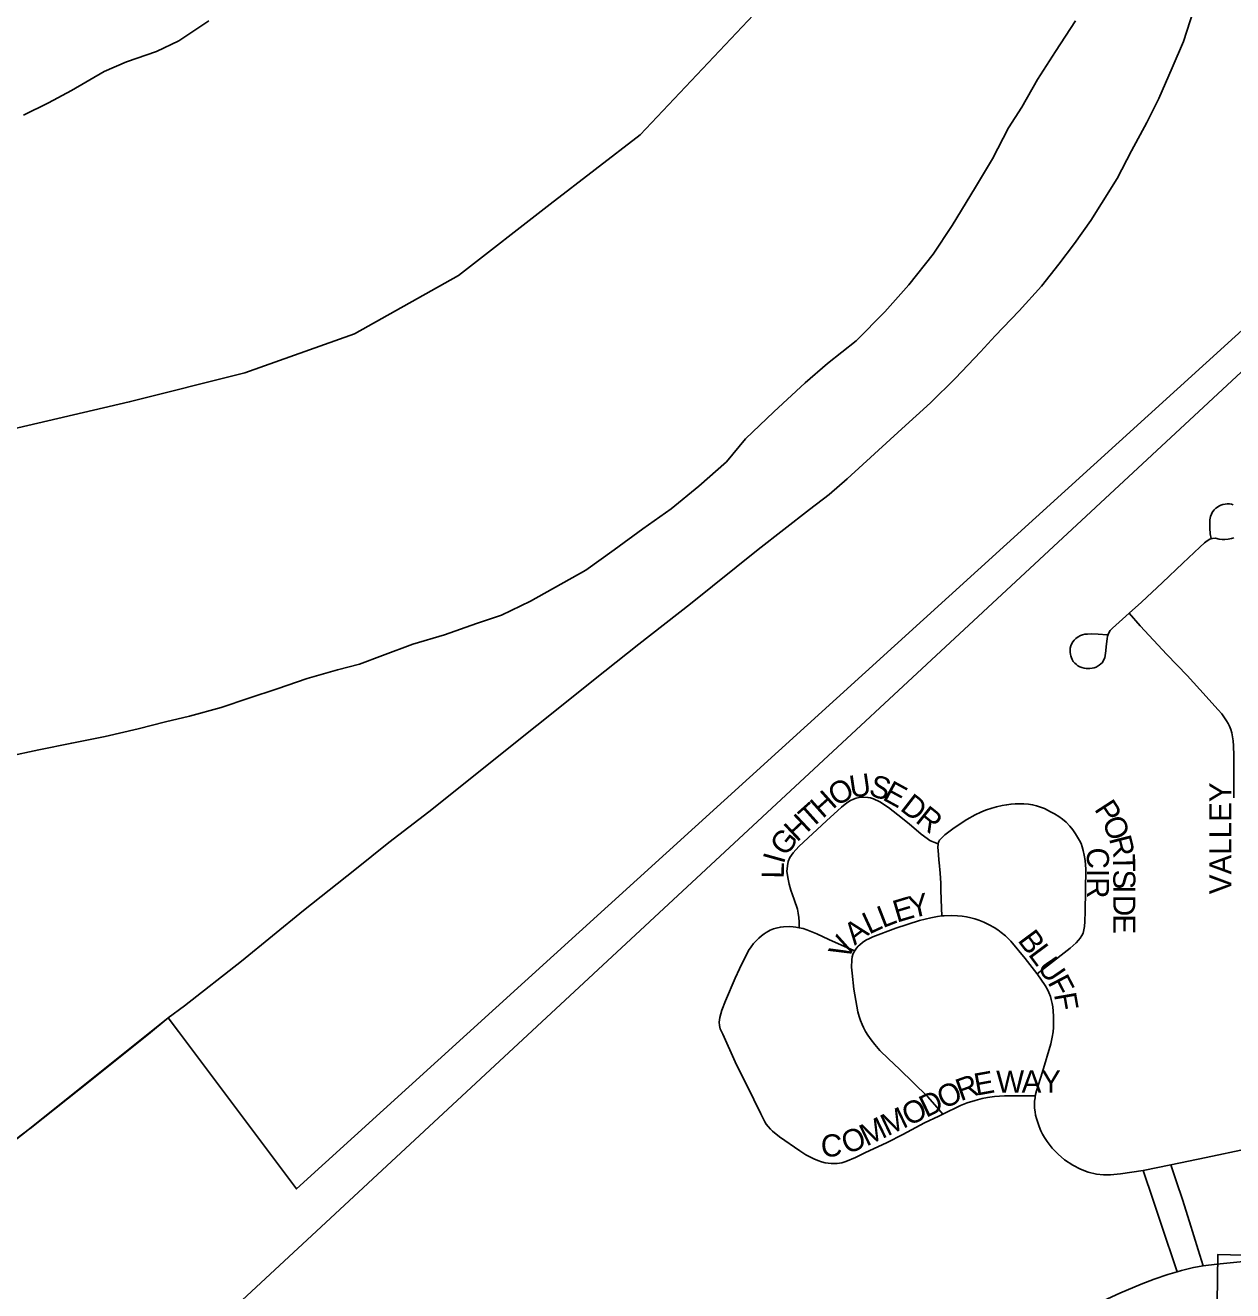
# Model space of a CAD drawing. Extents: x 1443599 to 1910620, y 1028088 to 1361369.
# Drawn here: x 1662843 to 1665572, y 1300594 to 1303454 of the extents above; entities that cross this region are included whole.
import ezdxf

# ---------------------------------------------------------------- set-up
doc = ezdxf.new("R2010")
doc.units = 0
for name, color, linetype in [('GM_X_Adjacent_County', 7, 'Continuous'), ('GM_X_City_Street', 7, 'Continuous'), ('GM_X_City_Street_Text', 7, 'Continuous'), ('GM_X_Corporation', 7, 'Continuous'), ('GM_X_County', 7, 'Continuous'), ('GM_X_Major_River', 7, 'Continuous'), ('GM_X_Rail_Line', 7, 'Continuous'), ('GM_X_Section', 7, 'Continuous'), ('GM_X_State_Route', 7, 'Continuous'), ('GM_X_Township', 7, 'Continuous')]:
    doc.layers.add(name, color=color, linetype=linetype)

msp = doc.modelspace()

# ---------------------------------------------------------------- linework, layer by layer
at = {"layer": 'GM_X_Adjacent_County'}
msp.add_lwpolyline([(1665535.6, 1306327.3), (1665474.8, 1306259.5), (1665414.1, 1306156.9), (1665194.3, 1305857.7), (1664993.4, 1305608.3), (1664931.9, 1305420.7), (1664913.5, 1305186), (1664937.1, 1304946.7), (1664941.7, 1304657.4), (1664850.5, 1304163.1), (1664708, 1303820.3), (1664501.6, 1303490.6), (1664232.1, 1303206.3), (1664028.9, 1303049.3), (1663821.7, 1302888.4), (1663587, 1302756.1), (1663339.1, 1302668.2), (1663077.6, 1302602.6), (1662790, 1302535.5)], dxfattribs=at)
at = {"layer": 'GM_X_City_Street'}
for points in [[(1665572.8, 1302370.2), (1665568.9, 1302371.3), (1665564.5, 1302372.1), (1665559.3, 1302372.2), (1665555, 1302371.7), (1665549.3, 1302370.5), (1665545.2, 1302369.3), (1665540.7, 1302367.2), (1665537.2, 1302364.8), (1665533.9, 1302362.2), (1665530, 1302358.7), (1665527.2, 1302355.2), (1665525.5, 1302352.4), (1665523.5, 1302349.1), (1665521.8, 1302344), (1665520.9, 1302340), (1665520.3, 1302335.9), (1665519.8, 1302328.1), (1665520.1, 1302317.2), (1665521.2, 1302304.4), (1665522.9, 1302294.2)], [(1665337.5, 1302124.8), (1665365.4, 1302149.7), (1665413.1, 1302194.8), (1665459.1, 1302238.1), (1665497.3, 1302274.1), (1665507.8, 1302283.8), (1665513.7, 1302288.3), (1665520.3, 1302292.2), (1665525.9, 1302293.9), (1665532.9, 1302294.4), (1665540.9, 1302292.7), (1665547.7, 1302292), (1665554, 1302291.7), (1665561.8, 1302292.5), (1665568.9, 1302293.6), (1665574.6, 1302295.3)], [(1665288.3, 1302076.1), (1665267.9, 1302077.8), (1665253, 1302078.8), (1665243.3, 1302078), (1665237.3, 1302077.4), (1665232.5, 1302076.1), (1665227.7, 1302074.6), (1665222.5, 1302071.6), (1665217.1, 1302067.8), (1665213.4, 1302064.3), (1665210.1, 1302060.4), (1665207.3, 1302055), (1665205.8, 1302051.1), (1665204.7, 1302046.1), (1665204.5, 1302041.3), (1665204.5, 1302036.8), (1665205.2, 1302032), (1665206, 1302028.6), (1665207.3, 1302024.6), (1665208.6, 1302020.8), (1665211.4, 1302016.1), (1665214.6, 1302012.5), (1665218.4, 1302009), (1665221.9, 1302006.5), (1665226.4, 1302004), (1665230.9, 1302002.4), (1665235.8, 1302000.9), (1665240.5, 1302000.3), (1665245.3, 1302000.1), (1665248.8, 1302000.2), (1665254, 1302000.7), (1665258.3, 1302001.6), (1665262.8, 1302003.4), (1665265.7, 1302004.8), (1665270.3, 1302007.9), (1665273.5, 1302010.5), (1665276.4, 1302013.3), (1665279.2, 1302017), (1665280.7, 1302020.1), (1665282.5, 1302024.6), (1665283.8, 1302029.7), (1665285, 1302040.3), (1665286.1, 1302050), (1665287.8, 1302067), (1665289, 1302073.1), (1665290, 1302077), (1665291.6, 1302080.5), (1665295, 1302085.7), (1665300.1, 1302091.6), (1665337.5, 1302124.8)], [(1665574.6, 1301708.1), (1665574.4, 1301722), (1665574.2, 1301803.8), (1665573.5, 1301825), (1665573, 1301836.5), (1665571.7, 1301845.6), (1665570, 1301855), (1665567.8, 1301862.1), (1665564.5, 1301869.7), (1665561.6, 1301875.5), (1665557.6, 1301882.1), (1665553.2, 1301888.9), (1665546.9, 1301898), (1665539.3, 1301906.5), (1665497.3, 1301952.7), (1665468.5, 1301984), (1665422.9, 1302031.4), (1665362.9, 1302096.9), (1665337.5, 1302124.8)], [(1664592.1, 1301414.4), (1664591.6, 1301427.9), (1664591, 1301437.8), (1664589.6, 1301447), (1664587.7, 1301456.3), (1664580.6, 1301478), (1664573.2, 1301499), (1664569.4, 1301512.6), (1664566.7, 1301523.8), (1664564.3, 1301541.1), (1664565.1, 1301554.2), (1664567, 1301563.8), (1664571, 1301572.7), (1664578.4, 1301583.5), (1664591.4, 1301598.2), (1664653.7, 1301656.2), (1664687.6, 1301687), (1664699.3, 1301696.6), (1664707.8, 1301701.6), (1664714.9, 1301704.8), (1664721, 1301707), (1664727.6, 1301708.4), (1664737.3, 1301709.5), (1664747.1, 1301708.9), (1664753, 1301707.5), (1664759.6, 1301705.3), (1664774.3, 1301698.7), (1664793.6, 1301686.1), (1664814.5, 1301669.8), (1664840.2, 1301648.9), (1664867.8, 1301625.8), (1664881.3, 1301616), (1664887.5, 1301611.8), (1664892.6, 1301609.1), (1664896.3, 1301607.5), (1664905.9, 1301603.7)], [(1664905.9, 1301603.7), (1664906.6, 1301606.6), (1664907.8, 1301609.5), (1664909.4, 1301612), (1664911.4, 1301614.7), (1664920.8, 1301623.9), (1664939.1, 1301637.8), (1664955.4, 1301649.2), (1664970.8, 1301658.9), (1664989.4, 1301669.2), (1665002.2, 1301675.2), (1665012.9, 1301679.7), (1665027.3, 1301684.3), (1665038.1, 1301687.2), (1665050.4, 1301690.3), (1665060.6, 1301692), (1665070.9, 1301693.8), (1665080.2, 1301694.3), (1665090.9, 1301694.6), (1665099.9, 1301694.3), (1665110.4, 1301693.5), (1665119.5, 1301692.1), (1665128.6, 1301690.1), (1665135.3, 1301687.8), (1665146.3, 1301683.5), (1665153.5, 1301680.1), (1665160.3, 1301676.4), (1665168.8, 1301671.8), (1665178.9, 1301665.6), (1665187.4, 1301659.3), (1665195.4, 1301652.7), (1665203.4, 1301644.1), (1665210.5, 1301635.3), (1665216.6, 1301626.5), (1665221.1, 1301619.3), (1665225.7, 1301611.6), (1665229.1, 1301604.4), (1665231.7, 1301596.8), (1665234, 1301588.8), (1665236.3, 1301578.5), (1665238, 1301566.1), (1665239.5, 1301546.4), (1665238.5, 1301451.1), (1665237.6, 1301428.1), (1665236.9, 1301417.3), (1665235.2, 1301409.3), (1665233.5, 1301402.4), (1665230.9, 1301396.4), (1665227.2, 1301390.5), (1665223.5, 1301385.9), (1665218.1, 1301380.2), (1665211.4, 1301374), (1665204.1, 1301367.9), (1665153.3, 1301328.5), (1665129.5, 1301310)], [(1664914.6, 1301440.9), (1664913.9, 1301458.3), (1664912.4, 1301499.5), (1664912, 1301508.9), (1664911.8, 1301515.1), (1664910.4, 1301537.9), (1664908.6, 1301561.8), (1664907.9, 1301567.1), (1664906.6, 1301580.1), (1664905.2, 1301596.5), (1664905.8, 1301603), (1664905.9, 1301603.7)], [(1664717.6, 1301362.3), (1664718.3, 1301363.4), (1664721.6, 1301368), (1664725.4, 1301372.6), (1664729.1, 1301375.8), (1664734.8, 1301380.6), (1664742.8, 1301385.9), (1664750.6, 1301390.1), (1664758, 1301394), (1664810.5, 1301413.4), (1664863.8, 1301430.5), (1664889.7, 1301436.6), (1664904.5, 1301439.6), (1664914.6, 1301440.9)], [(1664914.6, 1301440.9), (1664919.3, 1301441.5), (1664936.3, 1301442.1), (1664949.4, 1301441.5), (1664960.1, 1301440.6), (1664969.9, 1301439), (1664979.6, 1301436.7), (1664989, 1301434.3), (1664998, 1301431.4), (1665009.3, 1301426.9), (1665021.1, 1301421), (1665032.5, 1301414.7), (1665040.7, 1301409.2), (1665048.8, 1301403.6), (1665058.1, 1301396.2), (1665065.8, 1301388.8), (1665070.6, 1301383.7), (1665102.7, 1301344.6), (1665129, 1301310.8), (1665129.5, 1301310)], [(1664592.1, 1301414.4), (1664584, 1301415.9), (1664577.9, 1301416.6), (1664570.3, 1301417.2), (1664556.4, 1301416.6), (1664549.3, 1301415.7), (1664539.6, 1301413.4), (1664534.1, 1301411.8), (1664526.5, 1301408.7), (1664522.4, 1301406.8), (1664517.4, 1301403.7), (1664512.6, 1301400.5), (1664506.4, 1301395.7), (1664500.4, 1301390.9), (1664493.8, 1301384.3), (1664488.7, 1301378.5), (1664483, 1301371.4), (1664477.3, 1301362.7), (1664456.8, 1301321.8), (1664447.3, 1301300.5), (1664425.2, 1301249.4), (1664416.7, 1301227.7), (1664412.3, 1301211.3), (1664411.1, 1301200.7), (1664411.6, 1301193.3), (1664413.6, 1301186.2), (1664419, 1301174), (1664447.3, 1301111.6), (1664489.4, 1301026.4), (1664504.9, 1300994), (1664514.1, 1300976), (1664517.3, 1300970.5), (1664521.9, 1300964.9), (1664526.9, 1300959), (1664531.5, 1300954.6), (1664547.1, 1300941.8), (1664593.1, 1300910), (1664607.1, 1300901.4), (1664618.7, 1300894.9), (1664625.1, 1300891.7), (1664634.1, 1300888.2), (1664642.5, 1300885.4), (1664650.3, 1300883.3), (1664657.2, 1300882.2), (1664664, 1300881.5), (1664671.1, 1300881.3), (1664677.9, 1300881.7), (1664688.2, 1300883.4), (1664697.6, 1300886.3), (1664718.9, 1300895.4), (1664740.4, 1300905.3), (1664791, 1300929.1), (1664826.3, 1300947.2), (1664875.1, 1300973.3), (1664907.3, 1300988.8), (1664916.4, 1300993.1)], [(1664717.6, 1301362.3), (1664694.6, 1301372.2), (1664659.2, 1301387.5), (1664631.4, 1301400.3), (1664616.6, 1301406.5), (1664609, 1301409.4), (1664600.6, 1301412.3), (1664592.1, 1301414.4)], [(1664916.4, 1300993.1), (1664898.2, 1301013.9), (1664881.6, 1301032.7), (1664818.8, 1301094.4), (1664793.4, 1301118.4), (1664774.3, 1301136.8), (1664763, 1301150.3), (1664754.6, 1301160.7), (1664747.2, 1301171.3), (1664741.4, 1301180), (1664736.9, 1301188.8), (1664734, 1301195.5), (1664730.3, 1301204.5), (1664727.5, 1301213.9), (1664724.8, 1301223.9), (1664715.2, 1301275.8), (1664711.3, 1301311.7), (1664710.5, 1301325), (1664711.1, 1301341.8), (1664712, 1301348.6), (1664713.3, 1301353.6), (1664715.7, 1301359.1), (1664717.6, 1301362.3)], [(1665129.5, 1301310), (1665147.9, 1301283.5), (1665152.9, 1301275), (1665156.5, 1301267.9), (1665159.7, 1301258.9), (1665161.7, 1301252.2), (1665163.9, 1301243.4), (1665165.1, 1301235.6), (1665166.7, 1301215.4), (1665166.6, 1301188.7), (1665165.6, 1301179), (1665163.9, 1301167), (1665160.6, 1301152.1), (1665141.7, 1301089), (1665128.1, 1301045.4), (1665125.5, 1301034.2)], [(1664916.4, 1300993.1), (1664956.8, 1301012.3), (1664971.7, 1301018.3), (1664990, 1301024.1), (1665005.2, 1301028.2), (1665017.7, 1301030.7), (1665033.5, 1301032.9), (1665055.8, 1301034.4), (1665075.3, 1301034.7), (1665094.5, 1301034.5), (1665125.5, 1301034.2)], [(1665125.5, 1301034.2), (1665125, 1301029.9), (1665124.1, 1301022.1), (1665123.8, 1301014.2), (1665124.1, 1301006.8), (1665125, 1300998.6), (1665126.2, 1300990.6), (1665128.1, 1300983.1), (1665134, 1300965), (1665137.9, 1300955.4), (1665142.1, 1300947.7), (1665146.3, 1300940.2), (1665152.2, 1300931.5), (1665164, 1300916.3), (1665177.1, 1300902.3), (1665191.7, 1300890.1), (1665210.5, 1300877.9), (1665227.5, 1300869), (1665245.3, 1300862.2), (1665263.8, 1300857.5), (1665279.4, 1300855.7), (1665295.2, 1300855.9), (1665318.3, 1300858.4), (1665369.5, 1300865.8)], [(1665431.8, 1300878.6), (1665511.6, 1300895), (1665604.3, 1300914.9)], [(1665369.5, 1300865.8), (1665431.8, 1300878.6)], [(1665505.2, 1300650.1), (1665493.9, 1300686.2), (1665474.1, 1300749.9), (1665458.2, 1300800), (1665444.6, 1300840.4), (1665431.8, 1300878.6)], [(1665446, 1300636.9), (1665434, 1300672.7), (1665421.5, 1300710.4), (1665405.5, 1300758.3), (1665391.8, 1300799), (1665369.5, 1300865.8)]]:
    msp.add_lwpolyline(points, dxfattribs=at)
at = {"layer": 'GM_X_Corporation'}
for points in [[(1665535.7, 1306327.3), (1665414.1, 1306156.9), (1665194.3, 1305857.7), (1664993.4, 1305608.3), (1664931.9, 1305420.7), (1664913.5, 1305186), (1664937.1, 1304946.7), (1664941.7, 1304657.4), (1664850.5, 1304163.1), (1664708, 1303820.3), (1664501.6, 1303490.6), (1664232.1, 1303206.3), (1664028.9, 1303049.3), (1663821.7, 1302888.4), (1663587, 1302756.1), (1663339.1, 1302668.2), (1663077.6, 1302602.6), (1662790, 1302535.5)], [(1662709.1, 1300851.4), (1662852.3, 1300959.8), (1663165.9, 1301210.8), (1663189.2, 1301179.7), (1663455.3, 1300824.1), (1665896.9, 1303040.5)]]:
    msp.add_lwpolyline(points, dxfattribs=at)
at = {"layer": 'GM_X_County'}
msp.add_lwpolyline([(1662790, 1302535.5), (1663077.6, 1302602.6), (1663339.1, 1302668.2), (1663587, 1302756.1), (1663821.7, 1302888.4), (1664028.9, 1303049.3), (1664232.1, 1303206.3), (1664501.6, 1303490.6), (1664708, 1303820.3), (1664850.5, 1304163.1), (1664941.7, 1304657.4), (1664937.1, 1304946.7), (1664913.5, 1305186), (1664931.9, 1305420.7), (1664993.4, 1305608.3), (1665194.3, 1305857.7), (1665414.1, 1306156.9), (1665474.8, 1306259.5), (1665535.6, 1306327.3)], dxfattribs=at)
at = {"layer": 'GM_X_Major_River'}
for points in [[(1662803.3, 1301801.3), (1662873.3, 1301816.5), (1662947.4, 1301831.7), (1663023.4, 1301846.8), (1663097.4, 1301864), (1663159.5, 1301879.3), (1663213.5, 1301892.6), (1663285.6, 1301911.8), (1663347.7, 1301933.1), (1663411.8, 1301954.4), (1663479.9, 1301977.7), (1663548, 1301996.9), (1663598.1, 1302010.3), (1663650.2, 1302029.8), (1663718.3, 1302055), (1663790.4, 1302076.2), (1663862.3, 1302101.6), (1663918.7, 1302120.8), (1663984.9, 1302152), (1664109.5, 1302222.7), (1664173.9, 1302268), (1664238.4, 1302315.4), (1664302.8, 1302360.7), (1664365.3, 1302412.1), (1664427.8, 1302467.4), (1664470.3, 1302519), (1664534.9, 1302580.4), (1664605.6, 1302645.7), (1664656, 1302689.2), (1664720.5, 1302740.5), (1664785.2, 1302805.9), (1664839.8, 1302867.3), (1664894.5, 1302936.8), (1664937.4, 1303000.9), (1664990.2, 1303088), (1665028.9, 1303151.7), (1665065.3, 1303221.6), (1665095.4, 1303268.9), (1665130.9, 1303330.8), (1665171.5, 1303394.4), (1665216.3, 1303464.1)], [(1663257.7, 1303464.1), (1663189.4, 1303418.5), (1663139.3, 1303394.8), (1663071.3, 1303371.3), (1663021.2, 1303349.6), (1662946.9, 1303306), (1662894.8, 1303278.4), (1662838.7, 1303250.7)]]:
    msp.add_lwpolyline(points, dxfattribs=at)
at = {"layer": 'GM_X_Rail_Line'}
msp.add_lwpolyline([(1662816.3, 1300093.3), (1662986, 1300250.7), (1663553.9, 1300777.6), (1665962.6, 1303015.1), (1667076.6, 1304049.8), (1667890.9, 1304806.6), (1670146.3, 1306896.4), (1673619.7, 1310124.8), (1673743.8, 1310238.6)], dxfattribs=at)
at = {"layer": 'GM_X_Section'}
msp.add_lwpolyline([(1667029.9, 1300636.6), (1668213.5, 1300608.4), (1670886.1, 1300535.1), (1670832.3, 1295599), (1665442.5, 1295692.2), (1665502.2, 1298064.8), (1665538.3, 1300676.2)], close=True, dxfattribs=at)
at = {"layer": 'GM_X_State_Route'}
for points in [[(1663165.9, 1301210.8), (1663202.5, 1301238), (1663331.1, 1301339.1), (1663471.7, 1301452.9), (1663587.2, 1301545), (1663664, 1301606.6), (1663754.5, 1301676.4), (1663998.6, 1301871.2), (1664152.4, 1301994.1), (1664229.7, 1302055), (1664346.2, 1302146.3), (1664499.2, 1302269.1), (1664615.3, 1302359.1), (1664659.6, 1302393.3), (1664700.4, 1302428.8), (1664824, 1302542), (1664888.4, 1302600.8), (1664944.9, 1302656.5), (1665001.4, 1302716), (1665035, 1302751.6), (1665089.1, 1302808.3), (1665139.5, 1302864.4), (1665178.5, 1302913.5), (1665214.5, 1302960.9), (1665250.8, 1303012.6), (1665275.4, 1303050.8), (1665310.4, 1303107.4), (1665343.3, 1303170.1), (1665377.9, 1303233.7), (1665405.1, 1303288.5), (1665434.9, 1303357.8), (1665460.7, 1303417.4), (1665483.2, 1303486.8)], [(1662853.5, 1300960.7), (1662993.2, 1301071.6), (1663120.7, 1301173.9), (1663165.9, 1301210.8)], [(1662522.6, 1300736.4), (1662613.4, 1300789.4), (1662668.6, 1300824.1), (1662709.1, 1300851.4), (1662774.9, 1300899.7), (1662852.3, 1300959.8), (1662853.5, 1300960.7)], [(1664210.5, 1300053.6), (1664802.5, 1300340.1), (1664859, 1300368.7), (1664966.6, 1300423.1), (1665220.7, 1300544.1), (1665269.1, 1300566.7), (1665316.4, 1300588.4), (1665364.7, 1300608.5), (1665394.1, 1300619.8), (1665424.9, 1300630.6), (1665446, 1300636.9), (1665455.8, 1300639.9), (1665483.3, 1300646.3), (1665505.2, 1300650.1), (1665536.1, 1300654.3), (1665580.8, 1300658.5), (1665635.9, 1300663.6), (1665685.3, 1300666.2), (1665747.8, 1300666.4), (1665900.3, 1300666.8), (1666313.2, 1300655.5), (1666325.3, 1300655.2), (1666632.3, 1300649.6)]]:
    msp.add_lwpolyline(points, dxfattribs=at)
at = {"layer": 'GM_X_Township'}
msp.add_lwpolyline([(1662790, 1302535.5), (1663077.6, 1302602.6), (1663339.1, 1302668.2), (1663587, 1302756.1), (1663821.7, 1302888.4), (1664028.9, 1303049.3), (1664232.1, 1303206.3), (1664501.6, 1303490.6), (1664708, 1303820.3), (1664850.5, 1304163.1), (1664941.7, 1304657.4), (1664937.1, 1304946.7), (1664913.5, 1305186), (1664931.9, 1305420.7), (1664993.4, 1305608.3), (1665194.3, 1305857.7), (1665414.1, 1306156.9), (1665474.8, 1306259.5), (1665535.6, 1306327.3)], dxfattribs=at)

# ---------------------------------------------------------------- texts
at = {"layer": 'GM_X_City_Street_Text'}
for s, rotation, p in [('U', 8.3557, (1664709.1, 1301707.5)), ('S', 342.6362, (1664746.8, 1301714.3)), ('H', 41.7533, (1664644.9, 1301659.6)), ('O', 29.6554, (1664675.5, 1301687.3)), ('E', 331.3939, (1664778, 1301704.8)), ('VALLEY', 90, (1665569, 1301490)), ('T', 41.7719, (1664618.7, 1301636.2)), ('D', 322.1423, (1664817.7, 1301681.3)), ('P', 302.8945, (1665257.7, 1301682.4)), ('H', 43.2381, (1664586.9, 1301606.3)), ('R', 321.2795, (1664852.3, 1301654.4)), ('O', 292.1911, (1665275.7, 1301655.1)), ('G', 51.2549, (1664560.6, 1301573.3)), ('R', 284.3072, (1665291.8, 1301616.1)), ('I', 74.4689, (1664557.1, 1301556.8)), ('CIR', 270, (1665242.2, 1301595.6)), ('L', 89.0438, (1664557, 1301525)), ('T', 271.1201, (1665301.1, 1301580.7)), ('S', 270, (1665301.8, 1301545.8)), ('I', 269.985, (1665301.8, 1301510.6)), ('E', 16.5422, (1664812.7, 1301425.5)), ('Y', 12.8062, (1664845.6, 1301435.3)), ('D', 269.9928, (1665301.8, 1301488.6)), ('L', 24.903, (1664749.8, 1301398.5)), ('L', 21.3651, (1664781, 1301413)), ('E', 269.9956, (1665301.8, 1301444.6)), ('A', 37.4033, (1664717.3, 1301373.3)), ('B', 306.7096, (1665084.3, 1301385.6)), ('V', 62.4674, (1664700.7, 1301338.7)), ('L', 306.7086, (1665108, 1301353.9)), ('U', 304.3205, (1665128.7, 1301326.1)), ('F', 297.5549, (1665152.7, 1301291.1)), ('F', 279.9115, (1665167.7, 1301263.8)), ('R', 19.6947, (1664956.8, 1301021.9)), ('E', 10.2438, (1664992, 1301034.6)), ('W', 0.7061, (1665037.7, 1301041.1)), ('A', 0, (1665094.7, 1301041.8)), ('Y', 0, (1665138.7, 1301041.8)), ('D', 25.6333, (1664878.8, 1300984.3)), ('O', 25.6333, (1664918.5, 1301003.4)), ('O', 25.6333, (1664839.1, 1300965.3)), ('M', 25.7553, (1664744, 1300919.5)), ('M', 25.6364, (1664791.5, 1300942.4)), ('O', 21.5585, (1664699.4, 1300901.8)), ('C', 1.9917, (1664641.7, 1300896.6))]:
    msp.add_text(s, height=50, rotation=rotation, dxfattribs=at).set_placement(p)

doc.saveas('drawing.dxf')
